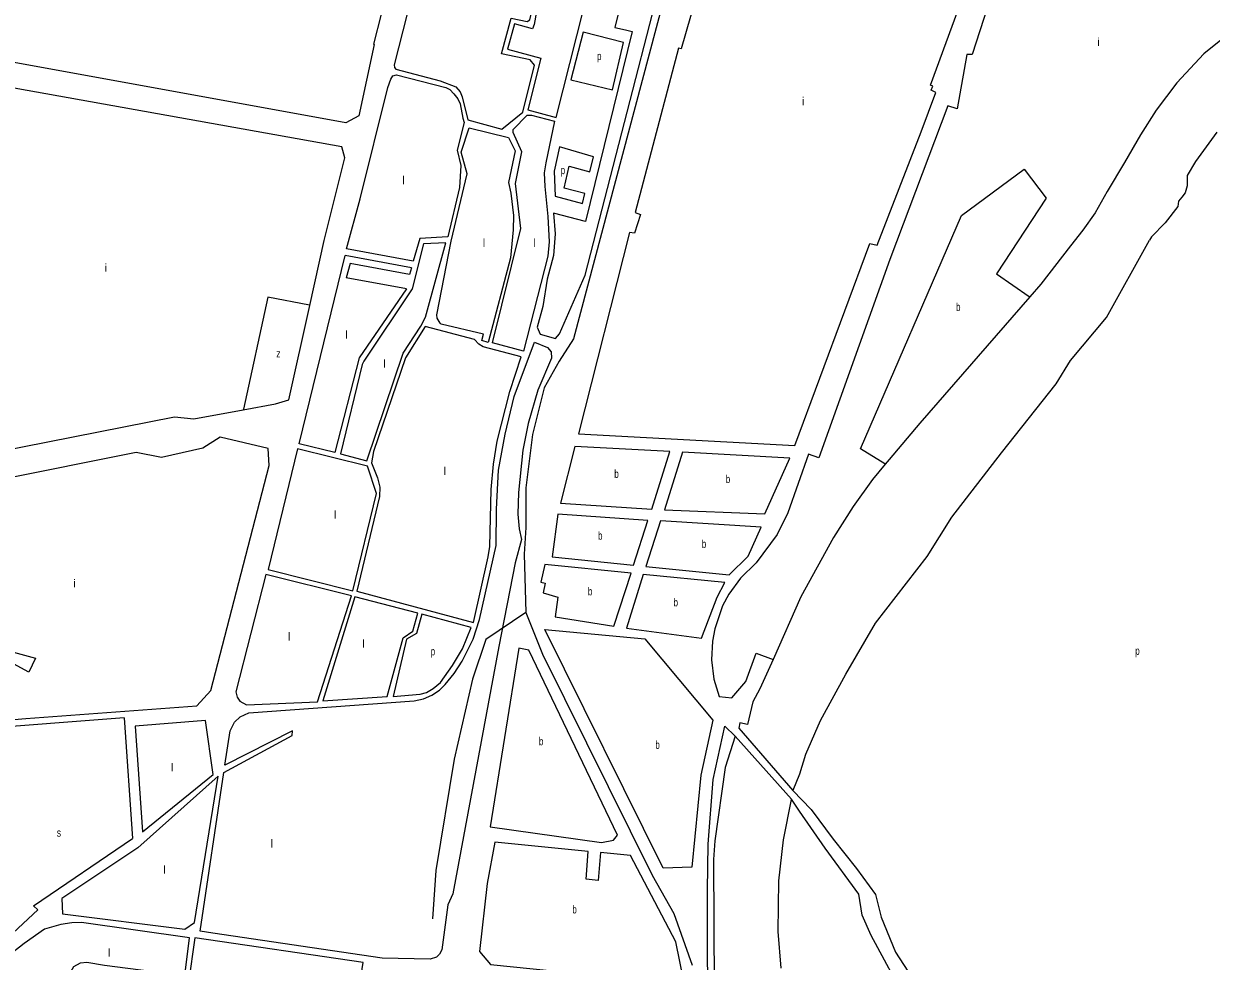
# Model space of a CAD drawing. Extents: x 639657 to 671642, y 222838 to 252123.
# Drawn here: x 649177 to 650661, y 245099 to 246271 of the extents above; entities that cross this region are included whole.
import ezdxf

# ---------------------------------------------------------------- set-up
doc = ezdxf.new("R2010")
doc.units = 0
doc.header["$LTSCALE"] = 4
for name, color, linetype, lineweight in [('1', 7, 'Continuous', 13), ('21', 7, 'Continuous', 13), ('5', 7, 'Continuous', 13), ('57', 7, 'Continuous', 35)]:
    doc.layers.add(name, color=color, linetype=linetype, lineweight=lineweight)
doc.layers.add('7', color=7, linetype='Continuous')

msp = doc.modelspace()

# ---------------------------------------------------------------- linework, layer by layer
at = {"layer": '1'}
for p, q in [((649663.68, 245974.273), (649580.216, 245989.737)), ((649661.387, 245966.047), (649578.508, 245981.402)), ((649584.643, 245971.355), (649579.79, 245953.554)), ((649659.024, 245957.575), (649584.643, 245971.355)), ((649661.387, 245966.047), (649659.024, 245957.575)), ((649655.029, 245939.615), (649579.79, 245953.554)), ((649508.07, 245800.85), (649534.389, 245919.061)), ((649302.157, 245403.406), (649312.721, 245252.608)), ((649316.05, 245393.25), (649325.315, 245261.007)), ((650070.34, 245390.37), (650137.97, 245312.52))]:
    msp.add_line(p, q, dxfattribs=at)
for points in [[(649546, 246299.54), (649623.57, 246283.11), (649614.09, 246245.46), (649614.74, 246245.03), (649595.56, 246156.15), (649579.22, 246147.34), (649109.41, 246232.76), (649103.83, 246245.89), (649118.71, 246324.43), (649103.88, 246327.24), (649117.03, 246397.38), (649113.17, 246401.26), (649141.64, 246579.2), (649409.2, 246504.1)], [(649834.4, 246541.83), (649853.44, 246536.9), (649864.15, 246532.52), (649870.09, 246525.63), (649908.29, 246471.56), (649906.61, 246457.04), (649906.03, 246438.84), (649944.65, 246383.88), (649915.52, 246266.37)], [(649846.57, 245883.7), (649878.5, 245956.92), (650018.842, 246502.271)], [(650390.66, 246321.89), (650362.26, 246232.8), (650355.39, 246232.81), (650343.33, 246164.8), (650331.73, 246168.46), (650259.01, 245976.56), (650170.45, 245728.56), (650157.33, 245733.25), (650131.55, 245659.69), (650118.3, 245632.8), (650091.98, 245597.06), (650072.49, 245577.88), (650058.16, 245558.29), (650050.25, 245543.44), (650040.66, 245514.61), (650037.48, 245499.35), (650036.47, 245476.13), (650039.33, 245451.85), (650046.05, 245430.16), (650061.73, 245428.69), (650079.29, 245448.73), (650092.29, 245484.22), (650113.177, 245476.579)], [(649915.52, 246266.37), (649928.675, 246263.62), (649937.062, 246261.522), (649879.047, 246023.758), (649838.99, 246034.548)], [(649580.216, 245989.737), (649597.43, 246052.41), (649631.9, 246191.42), (649635.56, 246201.75), (649637.92, 246206.05), (649642.87, 246207.34), (649704.32, 246191.57), (649709.26, 246188.77), (649714.42, 246183.6), (649719.14, 246177.14), (649722.36, 246170.89), (649725.58, 246153.24), (649727.29, 246147.64), (649718.67, 246113.21), (649723.18, 246093.84), (649721.22, 246066.29), (649706.64, 246004.68)], [(649534.389, 245919.061), (649552.43, 246000.09), (649578.07, 246103.58), (649574.21, 246117.14), (649097.18, 246202.57), (649080.85, 246198.07), (649048.42, 246034.37), (648993.98, 245740.94), (648998.74, 245728.06), (649006.07, 245719.7), (649016.39, 245715), (649028.86, 245713.31), (649033.32, 245733.09), (649079.96, 245723.53), (649365.08, 245779.87), (649389.36, 245777.35), (649451.258, 245788.72)], [(649838.99, 246034.548), (649840.84, 246008.34), (649839, 245981.64), (649831.14, 245951.76), (649825.64, 245917.59), (649818.63, 245892.01), (649822.09, 245883.21), (649841.43, 245877.67), (649846.57, 245883.7)], [(649706.64, 246004.68), (649671.63, 246002.78), (649663.68, 245974.273)], [(649655.029, 245939.615), (649595.98, 245853.41), (649565.8, 245735.39), (649521.09, 245746.02), (649578.508, 245981.402)], [(649451.258, 245788.72), (649491.33, 245796.08), (649508.07, 245800.85)], [(649410.45, 245437.53), (649483.59, 245718.95), (649482.25, 245740), (649422.28, 245754.45), (649400.84, 245740.65), (649348.89, 245728.92), (649317.51, 245735.29), (648971.84, 245666.13), (648978.51, 245581.3), (649163.94, 245485.71), (649191.46, 245478.25), (649183.11, 245460.45)], [(649183.11, 245460.45), (649019.62, 245549.38), (648976.05, 245535.74), (648988.47, 245388.17), (648998.56, 245388.19), (649000.16, 245354.89), (649089.72, 245362.41), (649086.41, 245394.63), (649179.62, 245402.59)], [(649179.62, 245402.59), (649393.32, 245418.36), (649410.45, 245437.53)], [(649302.157, 245403.406), (649112.64, 245389.11), (649113.85, 245333.89), (649132.07, 245105.47), (649194.64, 245163.65), (649189.05, 245168.58), (649312.721, 245252.608)], [(649325.315, 245261.007), (649413.52, 245332.67), (649404.1, 245400.34), (649316.05, 245393.25)], [(649996.002, 243924.992), (649990.363, 244025.838), (649989.664, 244095.069), (649978.131, 244153.811), (649973.937, 244193.671), (649967.646, 244262.902), (649963.452, 244325.14), (649960.656, 244428.637), (649962.579, 244527.938), (649964.676, 244610.456), (649977.957, 244677.589), (650008.712, 244782.484), (650029.681, 244844.722), (650039.117, 244894.375), (650041.214, 244914.654), (650044.01, 244950.319), (650041.913, 244980.389), (650032.827, 245047.522), (650031.429, 245098.571), (650031.429, 245188.082), (650032.128, 245245.425), (650038.418, 245326.545), (650053.097, 245392.978), (650065.86, 245380.69)], [(650647.985, 244756.162), (650647.486, 244756.358), (650568.42, 244787.38), (650520.889, 244806.96), (650487.338, 244823.743), (650450.991, 244850.317), (650416.042, 244886.681), (650358.726, 244973.394), (650323.777, 244999.968), (650280.44, 245048.919), (650235.705, 245131.437), (650224.521, 245156.612), (650220.328, 245183.185), (650178.389, 245240.528), (650146.236, 245286.682), (650136.5, 245301.99), (650065.86, 245380.69)], [(650137.97, 245312.52), (650160.914, 245288.779), (650188.174, 245251.716), (650217.531, 245215.353), (650241.297, 245182.485), (650248.287, 245154.513), (650266.46, 245110.457), (650281.838, 245086.681), (650300.71, 245054.513), (650325.873, 245025.842), (650344.047, 245005.562), (650372.705, 244986.681), (650462.175, 244860.107), (650488.736, 244837.729), (650540.46, 244813.953), (650614.552, 244785.981), (650653.42, 244768.306), (650653.92, 244768.079)]]:
    msp.add_lwpolyline(points, dxfattribs=at)
for points in [[(649820.5, 246416.38), (649736.49, 246438.83), (649707.69, 246444.88), (649701.68, 246444.46), (649697.38, 246441.23), (649694.58, 246436.07), (649639.65, 246219.82), (649640.08, 246216.59), (649642.01, 246214.23), (649697.24, 246199.76), (649716.79, 246192.42), (649722.37, 246185.96), (649724.73, 246179.72), (649732.02, 246150.87), (649774.35, 246139.21), (649800.37, 246160.71), (649815.23, 246219.24), (649809.65, 246226.13), (649773.98, 246233.69), (649786.04, 246278.24), (649805.81, 246274.13), (649809.25, 246276.06), (649813.77, 246295.43), (649798.1, 246322.99)], [(649836.62, 246410.77), (649825.87, 246415.51), (649803.69, 246328.58), (649804.55, 246321.91), (649819.79, 246298.22), (649814.83, 246270.03), (649812.46, 246264.87), (649790.12, 246270.91), (649781.29, 246239.28), (649822.97, 246228.05), (649806.82, 246163.5), (649842.05, 246153.78), (649884.92, 246323.78), (649885.36, 246341.42), (649879.78, 246356.92)], [(650234.14, 245996.64), (650243.2, 245994.35), (650298.44, 246136.14), (650316.52, 246185.41), (650310.94, 246188.21), (650312.87, 246193.16), (650310.08, 246194.24), (650356.57, 246322.05), (650084.59, 246401.72), (650039.02, 246363.67), (650028.69, 246341.3), (650022.66, 246324.08), (649998.55, 246239.95), (649994.89, 246240.6), (649940.83, 246035.09), (649947.49, 246032.71), (649939.95, 246009.47), (649933.76, 246010), (649870.11, 245758.51), (650140.34, 245743.74)], [(649762.56, 245872.14), (649798.04, 246015.39), (649791.5, 246071.39), (649799.26, 246110.99), (649788.32, 246135.1), (649788.32, 246138.76), (649805.95, 246157.04), (649811.54, 246157.04), (649840.33, 246149.48), (649829.12, 246097.4), (649827.18, 246084.92), (649828.03, 246067.7), (649831.88, 246030.02), (649833.27, 245998.36), (649831.92, 245980.55), (649801.53, 245861.67)], [(649692.93, 245907.37), (649711.19, 245999.47), (649731.12, 246083.5), (649723.62, 246110.62), (649733.52, 246141.18), (649782.73, 246129.08), (649790.88, 246112.29), (649782.69, 246072.9), (649785.48, 246059.34), (649788.68, 246031.36), (649788.67, 246013.666), (649784.98, 245978.58), (649757.03, 245872.73), (649749.29, 245875.07), (649751.42, 245883.03), (649698.54, 245895.78), (649697.04, 245896.85), (649693.37, 245903.29)], [(649678.81, 245904.18), (649704.18, 245997.26), (649676.55, 245996.24), (649662.12, 245939.72), (649601.79, 245849.56), (649599.87, 245845.04), (649572.68, 245733.47), (649605.78, 245724.75), (649650.91, 245859.2), (649673.24, 245893.1)], [(649653.98, 245853.56), (649614.13, 245736.37), (649611.37, 245722.4), (649618.73, 245703.51), (649621.98, 245691.91), (649621.58, 245680.31), (649593.12, 245561.84), (649738.86, 245522.66), (649757.33, 245604.59), (649759.23, 245617.48), (649761.18, 245689.04), (649763.89, 245720.42), (649768.54, 245749.44), (649784.26, 245811.57), (649798.32, 245854.79), (649751.03, 245867.13), (649745.44, 245870.77), (649740.27, 245876.34), (649678.58, 245892.51)], [(649412.95, 245134.1), (649397.28, 245136.67), (649427.04, 245335.07), (649512.41, 245381.26), (649512.81, 245387.13), (649428.07, 245344.15), (649434.83, 245387.37), (649440.39, 245397.91), (649447.46, 245404.59), (649457.97, 245409.78), (649664.59, 245424.9), (649676.61, 245427.3), (649686.91, 245431.62), (649696.56, 245438.09), (649703.41, 245444.99), (649714.55, 245458.99), (649724.82, 245474.27), (649738.49, 245501.82), (649746.37, 245526.33), (649767.39, 245619.01), (649767.48, 245664.35), (649770.14, 245713.13), (649778.61, 245758.06), (649789.65, 245805.14), (649815.03, 245873.31), (649831.37, 245866.48), (649835.89, 245860.9), (649836.32, 245853.04), (649819.49, 245813.17), (649807.36, 245771.24), (649800.57, 245737.92), (649795.13, 245685.26), (649794.34, 245657.97), (649796.11, 245639.93), (649798.94, 245626.39), (649790.86, 245597.15), (649770.52, 245492.65), (649712.92, 245183.63), (649706.94, 245169.64), (649699.14, 245113.5), (649696.58, 245107.91), (649692.72, 245104.24), (649684.78, 245101.86), (649624.63, 245103.22)], [(649617.49, 245683.95), (649606.23, 245718.3), (649518.95, 245739.78), (649482.2, 245588.85), (649587.96, 245562.26)], [(649961.86, 245664.42), (649984.22, 245736.46), (649865.64, 245742.6), (649847.58, 245671.64)], [(650102.99, 245658.33), (650134.15, 245728.03), (650000.12, 245735.64), (649977.54, 245663.6)], [(649938.86, 245594.3), (649956.75, 245650), (649844.39, 245658.1), (649837.02, 245604.57)], [(650082.08, 245605.41), (650098.31, 245641.99), (649972.43, 245649.62), (649954.11, 245592.84), (650058.52, 245582.14)], [(649914.36, 245517.95), (649936.09, 245584.41), (649828.24, 245595.31), (649822.93, 245573.16), (649828.52, 245571.67), (649825.76, 245559.63), (649844.24, 245554.52), (649841.09, 245529.58)], [(649543.87, 245423.32), (649586.26, 245555.8), (649479.42, 245582.83), (649441.79, 245435.96), (649443.53, 245429.52), (649446.76, 245424.36), (649455.37, 245419.87)], [(650052.96, 245572.67), (649950.92, 245582.73), (649930.26, 245515.41), (650023.94, 245502.97), (650043.35, 245554.17)], [(649669.23, 245534.52), (649590.77, 245554.96), (649550.74, 245424.62), (649631.06, 245429.98), (649650.84, 245503.53), (649663.28, 245511.73)], [(649725.2, 245489.75), (649735.87, 245516.21), (649674.39, 245533.25), (649667.58, 245508.73), (649655.14, 245502.04), (649638.58, 245430), (649672.3, 245432.88), (649680.24, 245435.26), (649688.61, 245440.01), (649697.82, 245447.77), (649712.59, 245468.87)], [(649953.07, 245502.36), (650038.18, 245400.48), (650022.9, 245331.65), (650011.83, 245216.83), (649975.96, 245215.45), (649828.03, 245514.08)], [(649808.12, 245488.02), (649795.65, 245490.78), (649759.74, 245267.37), (649898.98, 245247.72), (649913.79, 245250.55), (649918.93, 245257.01)], [(649390.38, 245147.78), (649419.75, 245330.75), (649319.25, 245240.89), (649224.25, 245177.48), (649225.16, 245158.56), (649378.37, 245139.37)], [(649991.67, 245123.47), (649935.11, 245231.47), (649897.51, 245235.25), (649894.81, 245199.98), (649879.56, 245201.67), (649882.26, 245236.5), (649765.59, 245248.25), (649756.06, 245196.2), (649746.19, 245111.25), (649760.2, 245095.16), (649949.05, 245076.06), (649989.02, 245069.71), (650001.9, 245074.25)], [(649378.07, 245081.55), (649384.17, 245128.65), (649248.99, 245147.67), (649236.96, 245147.22), (649223, 245145.25), (649202.6, 245139.18), (649177.51, 245121.49), (649156.28, 245104.67), (649137.22, 245082.05), (649228.82, 245057.12), (649233.26, 245081.64), (649239.46, 245092.83), (649247.62, 245097.15), (649255.56, 245098.03), (649277.92, 245094.43)], [(649601.02, 245097.57), (649390.62, 245128.67), (649382.82, 245072.75), (649380.48, 245064.36), (649373.22, 245047.14), (649361.68, 245024.54), (649390.49, 245016.22), (649394.14, 245016.66), (649396.5, 245018.6), (649398.21, 245021.83), (649407.15, 245052.81), (649410.15, 245056.26), (649415.29, 245059.93), (649420.87, 245061.66), (649428.83, 245060.39), (649490.53, 245042.91), (649583.37, 245030.02), (649589.59, 245033.69), (649591.3, 245036.7)]]:
    msp.add_lwpolyline(points, close=True, dxfattribs=at)
at = {"layer": '21'}
for points in [[(649875.874, 246260.705), (649860.698, 246201.035), (649912.423, 246188.447), (649926.403, 246247.888)], [(649846.393, 246117.229), (649839.729, 246087.048), (649841.127, 246055.579), (649875.028, 246046.488), (649878.173, 246059.076), (649852.311, 246065.719), (649858.601, 246092.992), (649884.464, 246085.999), (649888.658, 246104.88)]]:
    msp.add_lwpolyline(points, close=True, dxfattribs=at)
for points in [[(650253.492, 245720.586), (650252.931, 245720.934), (650222.422, 245739.829), (650348.937, 246031.438), (650427.223, 246089.48), (650454.483, 246053.116), (650392.274, 245958.71), (650433.439, 245930.028), (650433.939, 245929.68)], [(649534.389, 245919.061), (649533.889, 245919.161), (649482.046, 245929.534), (649451.367, 245789.219), (649451.258, 245788.72)]]:
    msp.add_lwpolyline(points, dxfattribs=at)
at = {"layer": '5'}
for p, q in [((650705.87, 246277.38), (650651.71, 246233.74)), ((650651.71, 246233.74), (650617.74, 246197.18)), ((650617.74, 246197.18), (650592.16, 246163.19)), ((650592.16, 246163.19), (650572.59, 246132.43)), ((650667.76, 246135.56), (650641.31, 246098.99)), ((650572.59, 246132.43), (650552.59, 246097.57)), ((650552.59, 246097.57), (650530.86, 246061.43)), ((650641.31, 246098.99), (650630.78, 246081.35)), ((650630.78, 246081.35), (650630.55, 246068.65)), ((650530.86, 246061.43), (650515.59, 246034.96)), ((650628.4, 246059.83), (650624.1, 246054.23)), ((650630.55, 246068.65), (650628.4, 246059.83)), ((650620.01, 246049.28), (650618.94, 246042.83)), ((650624.1, 246054.23), (650620.01, 246049.28)), ((650515.59, 246034.96), (650500.33, 246013.02)), ((650618.94, 246042.83), (650603.24, 246022.39)), ((650603.24, 246022.39), (650586.04, 246004.97)), ((650500.33, 246013.02), (650485.08, 245993.61)), ((650529.74, 245904), (650583.68, 246000.45)), ((650586.04, 246004.97), (650583.68, 246000.45)), ((650485.08, 245993.61), (650447.83, 245945.67)), ((650484.8, 245850.18), (650529.74, 245904)), ((650466.85, 245820.91), (650484.8, 245850.18)), ((650398.8, 245734.8), (650466.85, 245820.91)), ((650296.71, 245771.71), (650258.4, 245726.49)), ((650336.54, 245654.29), (650398.8, 245734.8)), ((650237.64, 245701.52), (650213.47, 245667.51)), ((650213.47, 245667.51), (650188.67, 245628.77)), ((650305.97, 245605), (650336.54, 245654.29)), ((650188.67, 245628.77), (650147.85, 245554.96)), ((650241.35, 245521.68), (650305.97, 245605)), ((650204.37, 245458.19), (650241.35, 245521.68)), ((650172.53, 245400.08), (650204.37, 245458.19)), ((650096.84, 245439.65), (650088.08, 245423.51)), ((650088.08, 245423.51), (650081.49, 245395.13)), ((650071.83, 245397.04), (650070.34, 245390.37)), ((650081.49, 245395.13), (650071.83, 245397.04)), ((650154.39, 245358.13), (650172.53, 245400.08)), ((650065.86, 245380.69), (650053.29, 245341.54)), ((650146.72, 245333.61), (650154.39, 245358.13)), ((650053.29, 245341.54), (650040.65, 245249.73)), ((650040.65, 245249.73), (650038.99, 245226.51)), ((650120.67, 245199.63), (650126.11, 245250.8)), ((650038.99, 245226.51), (650039.88, 245054.11)), ((650119.76, 245136.43), (650120.67, 245199.63)), ((650123.32, 245090.64), (650119.76, 245136.43))]:
    msp.add_line(p, q, dxfattribs=at)
for points in [[(650447.83, 245945.67), (650433.939, 245929.68), (650296.71, 245771.71)], [(650258.4, 245726.49), (650253.492, 245720.586), (650237.64, 245701.52)], [(650147.85, 245554.96), (650113.177, 245476.579), (650096.84, 245439.65)], [(650137.97, 245312.52), (650138.177, 245313.02), (650146.72, 245333.61)], [(650126.11, 245250.8), (650136.399, 245301.49), (650136.5, 245301.99)]]:
    msp.add_lwpolyline(points, dxfattribs=at)
at = {"layer": '57', "lineweight": 13}
for points in [[(650131.74, 246885.597), (649863.671, 245877.231), (649846.007, 245849.162), (649827.305, 245815.897), (649812.758, 245757.682), (649804.446, 245691.151), (649804.446, 245641.252), (649802.368, 245607.986), (649804.446, 245535.218), (649825.227, 245483.24), (649962.379, 245206.719), (649989.393, 245158.9), (650012.252, 245094.447)], [(649804.446, 245535.218), (649754.239, 245501.582), (649737.615, 245451.683), (649714.756, 245351.886), (649691.898, 245212.586), (649687.741, 245152.292)]]:
    msp.add_lwpolyline(points, dxfattribs=at)

# ---------------------------------------------------------------- texts
at = {"layer": '7'}
for s, p in [('i', (650518.411, 246243.432)), ('i', (650149.35, 246169.306)), ('l', (649649.851, 246070.511)), ('l', (649750.505, 245992.187)), ('l', (649813.413, 245992.187)), ('i', (649278.076, 245961.096)), ('l', (649578.555, 245877.499)), ('l', (649626.085, 245841.135)), ('l', (649701.576, 245706.866)), ('l', (649564.575, 245652.319)), ('i', (649238.933, 245566.681)), ('l', (649507.034, 245500.095)), ('l', (649599.999, 245491.005)), ('l', (649360.948, 245336.459)), ('l', (649485.366, 245241.354)), ('l', (649351.162, 245208.487)), ('l', (649281.964, 245104.99))]:
    msp.add_text(s, height=10, dxfattribs=at).set_placement(p)
for s, width, p in [('p', 0.75, (649893.302, 246225.791)), ('p', 0.75, (649847.868, 246083.132)), ('b', 0.75, (650341.92, 245912.073)), ('z', 0.8, (649492.376, 245854.012)), ('b', 0.75, (649914.842, 245703.51)), ('b', 0.75, (650054.138, 245696.985)), ('b', 0.75, (649894.552, 245626.2)), ('b', 0.75, (650024.135, 245615.88)), ('b', 0.75, (649881.808, 245556.63)), ('b', 0.75, (649988.87, 245542.85)), ('p', 0.75, (649685.37, 245481.625)), ('p', 0.75, (650565.848, 245482.248)), ('b', 0.75, (649820.603, 245369.25)), ('b', 0.75, (649966.123, 245364.765)), ('s', 0.8, (649218.154, 245254.945)), ('b', 0.75, (649862.404, 245158.98))]:
    msp.add_text(s, height=10, dxfattribs=dict(at, width=width)).set_placement(p)

doc.saveas('drawing.dxf')
